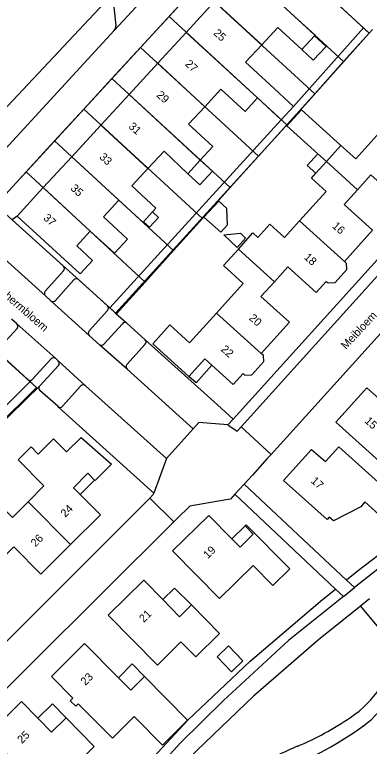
# Model space of a CAD drawing. Extents: x 194485 to 197793, y 468269 to 470822.
# Drawn here: x 195688.5 to 195741.8, y 470198.8 to 470308.5 of the extents above; entities that cross this region are included whole.
import ezdxf

# ---------------------------------------------------------------- set-up
doc = ezdxf.new("R2010")
doc.units = 0
for name, color, linetype in [('BGT grensvlak begroeid terreindeel', 7, 'Continuous'), ('BGT grensvlak gebouwinstallatie plus 1', 7, 'Continuous'), ('BGT grensvlak onbegroeid terreindeel', 7, 'Continuous'), ('BGT grensvlak overig bouwwerk uitbreiding populatie', 7, 'Continuous'), ('BGT grensvlak pand op maaiveld', 7, 'Continuous'), ('BGT grensvlak pand op maaiveld LR', 7, 'Continuous'), ('BGT grensvlak wegdeel', 7, 'Continuous'), ('BGT tekst huisnummerreeks', 7, 'Continuous'), ('BGT tekst openbare ruimte label weg', 7, 'Continuous'), ('GEM grensvlak WOZ_BRK percelen', 7, 'Continuous')]:
    doc.layers.add(name, color=color, linetype=linetype)

msp = doc.modelspace()

# ---------------------------------------------------------------- linework, layer by layer
at = {"layer": 'BGT grensvlak begroeid terreindeel'}
msp.add_line((195718.36, 470327.72), (195678.31, 470285.09), dxfattribs=at)
at = {"layer": 'BGT grensvlak gebouwinstallatie plus 1'}
for p, q in [((195735.31, 470286.49), (195734.03, 470287.64)), ((195719.91, 470275.48), (195722.4, 470275.73)), ((195722.4, 470275.73), (195723.19, 470275)), ((195721.92, 470273.62), (195719.91, 470275.48)), ((195723.19, 470275), (195721.92, 470273.62)), ((195718.1, 470255.94), (195715.75, 470253.32)), ((195715.75, 470253.32), (195714.67, 470254.26)), ((195700.52, 470238.73), (195698.35, 470236.58)), ((195723.11, 470231.87), (195721.11, 470229.91)), ((195712.54, 470222.52), (195710.78, 470220.8)), ((195715.06, 470220), (195712.54, 470222.52)), ((195704.1, 470209.08), (195706.16, 470211.16)), ((195706.16, 470211.16), (195708.02, 470209.26)), ((195694.21, 470205.18), (195692.01, 470203.04)), ((195696.25, 470203.09), (195694.21, 470205.18))]:
    msp.add_line(p, q, dxfattribs=at)
for points in [[(195734.03, 470287.64), (195729.39, 470291.84), (195731.55, 470294.23), (195737.47, 470288.89)], [(195716.38, 470286.71), (195718.2, 470285.04), (195716.32, 470282.99), (195714.5, 470284.67)], [(195733.71, 470284.73), (195732.44, 470285.88), (195734.03, 470287.64)]]:
    msp.add_lwpolyline(points, dxfattribs=at)
at = {"layer": 'BGT grensvlak onbegroeid terreindeel'}
msp.add_line((195698.1, 470268.79), (195695.86, 470270.81), dxfattribs=at)
for points in [[(195790.17, 470261.28), (195779.46, 470254.32), (195773.05, 470250), (195769.19, 470247.4), (195759.52, 470240), (195749.83, 470232.58), (195740.14, 470225.17), (195738.34, 470223.73)], [(195708.12, 470259.76), (195718.96, 470250), (195721.31, 470247.88)], [(195709.43, 470236.79), (195695.18, 470249.61), (195695.05, 470249.74)], [(195687.75, 470171), (195697.41, 470183.26), (195702.97, 470189.22), (195706.05, 470193.64), (195714.58, 470202.77), (195723.88, 470211.56), (195734.73, 470220.83), (195736.67, 470222.39)]]:
    msp.add_lwpolyline(points, dxfattribs=at)
at = {"layer": 'BGT grensvlak overig bouwwerk uitbreiding populatie'}
for p, q in [((195716.94, 470278.14), (195719.15, 470280.56)), ((195720.36, 470279.46), (195719.15, 470280.56)), ((195720.46, 470277.02), (195720.36, 470279.46)), ((195708.75, 470276.65), (195710.1, 470278.11)), ((195710.1, 470278.11), (195709.21, 470278.93)), ((195716.94, 470278.14), (195719.45, 470275.89)), ((195707.86, 470277.46), (195708.75, 470276.65)), ((195719.45, 470275.89), (195720.46, 470277.02)), ((195720.6, 470213.86), (195718.9, 470212.22)), ((195722.77, 470211.63), (195720.6, 470213.86)), ((195718.9, 470212.22), (195721.07, 470209.98)), ((195721.07, 470209.98), (195722.77, 470211.63))]:
    msp.add_line(p, q, dxfattribs=at)
msp.add_lwpolyline([(195733.53, 470305.34), (195735.25, 470303.76), (195733.34, 470301.68), (195731.62, 470303.27)], dxfattribs=at)
at = {"layer": 'BGT grensvlak pand op maaiveld'}
for p, q in [((195718.53, 470310.49), (195714.27, 470305.86)), ((195714.27, 470305.86), (195710, 470301.23)), ((195731.62, 470303.27), (195733.53, 470305.34)), ((195710, 470301.23), (195705.7, 470296.55)), ((195730.36, 470294.77), (195726.81, 470298.04)), ((195705.7, 470296.55), (195701.47, 470291.96)), ((195724.96, 470296.03), (195728.5, 470292.77)), ((195701.47, 470291.96), (195697.1, 470287.22)), ((195735.31, 470286.49), (195737.47, 470288.89)), ((195697.1, 470287.22), (195692.84, 470282.6)), ((195716.38, 470286.71), (195714.5, 470284.67)), ((195733.71, 470284.73), (195735.31, 470286.49)), ((195692.84, 470282.6), (195688.91, 470278.32)), ((195709.21, 470278.93), (195707.86, 470277.46)), ((195700.52, 470238.73), (195699.53, 470239.74))]:
    msp.add_line(p, q, dxfattribs=at)
for points in [[(195733.53, 470305.34), (195733.6, 470305.42), (195729.98, 470308.75)], [(195725.6, 470303.99), (195728, 470306.6), (195731.62, 470303.27)], [(195726.81, 470298.04), (195723.19, 470301.37), (195725.6, 470303.99)], [(195724.96, 470296.03), (195723.11, 470294.02), (195719.49, 470297.35), (195717.07, 470294.72)], [(195717.07, 470294.72), (195714.64, 470292.09), (195718.27, 470288.76), (195716.38, 470286.71)], [(195728.5, 470292.77), (195728.51, 470292.77), (195730.36, 470294.77)], [(195737.47, 470288.89), (195737.49, 470288.91), (195739.72, 470286.9), (195743.77, 470291.38)], [(195714.5, 470284.67), (195710.95, 470288.07), (195708.54, 470285.45)], [(195708.54, 470285.45), (195706.13, 470282.83), (195709.74, 470279.51), (195709.21, 470278.93)], [(195731.29, 470277.58), (195735.28, 470281.99), (195733.05, 470284), (195733.71, 470284.73)], [(195747.77, 470282.32), (195746.26, 470280.65), (195741.99, 470284.5), (195739.98, 470282.27)], [(195739.98, 470282.27), (195737.96, 470280.04), (195742.23, 470276.19), (195738, 470271.52)], [(195704.17, 470280.7), (195701.86, 470278.2), (195705.48, 470274.87), (195703.51, 470272.73), (195699.89, 470276.05)], [(195707.86, 470277.46), (195707.78, 470277.38), (195704.17, 470280.7)], [(195699.89, 470276.05), (195697.85, 470273.85), (195700.2, 470271.67), (195698.35, 470269.65), (195688.91, 470278.32)], [(195722.1, 470273.37), (195724.29, 470275.79), (195725.03, 470275.12), (195726.82, 470277.1), (195729.04, 470275.09), (195731.29, 470277.58)], [(195718.83, 470263.78), (195722.84, 470268.21), (195719.86, 470270.9), (195722.1, 470273.37)], [(195735.29, 470268.52), (195735.55, 470268.28), (195736.6, 470268.33), (195738.39, 470270.31), (195738.34, 470271.21), (195738, 470271.52)], [(195735.29, 470268.52), (195733.78, 470266.84), (195729.51, 470270.7), (195727.5, 470268.47)], [(195727.5, 470268.47), (195725.48, 470266.25), (195729.76, 470262.39), (195725.53, 470257.72)], [(195718.83, 470263.78), (195714.78, 470259.3), (195711.83, 470262.02), (195709.25, 470259.16), (195714.67, 470254.26)], [(195722.82, 470254.72), (195723.08, 470254.48), (195724.13, 470254.53), (195725.92, 470256.51), (195725.87, 470257.41), (195725.53, 470257.72)], [(195714.67, 470254.26), (195717.05, 470256.9), (195718.1, 470255.94)], [(195718.1, 470255.94), (195721.31, 470253.04), (195722.82, 470254.72)], [(195736.72, 470247.41), (195741.38, 470252.56), (195743.2, 470250.93)], [(195747.93, 470250.44), (195753.66, 470245.31), (195749.63, 470240.85), (195745.73, 470244.33), (195743.23, 470241.54), (195736.72, 470247.41)], [(195696.33, 470242.96), (195698.5, 470245.09), (195703.09, 470241.09), (195700.62, 470238.64), (195700.52, 470238.73)], [(195696.33, 470242.96), (195694.39, 470244.92), (195692.08, 470242.62), (195691.01, 470243.69), (195689.07, 470241.75), (195692.94, 470237.85), (195690.56, 470235.48)], [(195735.74, 470233.18), (195735.42, 470232.82), (195728.89, 470238.66), (195733.08, 470243.32), (195735.15, 470241.5), (195737.16, 470243.71), (195741.62, 470239.72)], [(195698.35, 470236.58), (195697.36, 470237.58), (195699.53, 470239.74)], [(195741.62, 470239.72), (195745.52, 470236.23), (195743.15, 470233.59), (195741.08, 470235.45), (195740.45, 470234.7), (195736.39, 470232.61), (195735.74, 470233.18)], [(195696.94, 470229.06), (195701.41, 470233.5), (195698.35, 470236.58)], [(195690.56, 470235.48), (195688.21, 470233.13), (195686.09, 470235.26), (195685.64, 470234.82)], [(195712.24, 470228.1), (195717.65, 470233.43), (195721.11, 470229.91)], [(195723.11, 470231.87), (195723.26, 470232.02), (195729.81, 470225.42), (195727.29, 470222.93), (195724.3, 470225.94), (195719.28, 470220.98), (195712.24, 470228.1)], [(195721.11, 470229.91), (195722.35, 470228.66), (195724.34, 470230.61), (195723.11, 470231.87)], [(195686.29, 470226.58), (195688.42, 470228.7), (195692.47, 470224.62), (195696.94, 470229.06)], [(195702.56, 470218.46), (195707.9, 470223.74), (195710.78, 470220.8)], [(195715.06, 470220), (195719.25, 470215.73), (195715.73, 470212.23), (195713.49, 470214.49), (195709.95, 470210.98), (195702.56, 470218.46)], [(195710.78, 470220.8), (195713.28, 470218.24), (195715.06, 470220)], [(195704.1, 470209.08), (195699.02, 470214.21), (195694.06, 470209.27)], [(195694.06, 470209.27), (195697.26, 470206.03), (195696.87, 470205.65), (195697.7, 470204.81), (195698.09, 470205.2), (195703.23, 470200.01), (195706.49, 470203.26), (195710.72, 470199), (195714.47, 470202.74), (195708.02, 470209.26)], [(195708.02, 470209.26), (195705.95, 470207.22), (195704.1, 470209.08)], [(195692.01, 470203.04), (195689.57, 470205.53), (195683.15, 470199.19)], [(195683.15, 470199.19), (195683.35, 470198.99), (195684.72, 470200.35), (195689.34, 470195.7), (195688.24, 470194.62), (195690.86, 470191.98), (195695.49, 470196.53), (195696.81, 470195.17), (195700.47, 470198.8), (195696.25, 470203.09)], [(195696.25, 470203.09), (195694.05, 470200.95), (195692.01, 470203.04)]]:
    msp.add_lwpolyline(points, dxfattribs=at)
at = {"layer": 'BGT grensvlak pand op maaiveld LR'}
for p, q in [((195718.53, 470310.49), (195725.6, 470303.99)), ((195714.27, 470305.86), (195724.96, 470296.03)), ((195710, 470301.23), (195717.07, 470294.72)), ((195705.7, 470296.55), (195716.38, 470286.71)), ((195701.47, 470291.96), (195708.54, 470285.45)), ((195697.1, 470287.22), (195704.17, 470280.7)), ((195735.31, 470286.49), (195739.98, 470282.27)), ((195692.84, 470282.6), (195699.89, 470276.05)), ((195731.29, 470277.58), (195738, 470271.52)), ((195722.1, 470273.37), (195727.5, 470268.47)), ((195718.83, 470263.78), (195725.53, 470257.72)), ((195690.56, 470235.48), (195696.94, 470229.06))]:
    msp.add_line(p, q, dxfattribs=at)
at = {"layer": 'BGT grensvlak wegdeel'}
for p, q in [((195719.58, 470323.63), (195703.48, 470306.13)), ((195723.75, 470321.34), (195685.68, 470279.97)), ((195736.25, 470310.81), (195740.85, 470306.55)), ((195740.85, 470306.55), (195730.36, 470294.77)), ((195740.85, 470306.55), (195741.73, 470305.74)), ((195703.48, 470306.13), (195682.53, 470283.37)), ((195741.73, 470305.74), (195742.23, 470306.29)), ((195728.5, 470292.77), (195702.8, 470264.56)), ((195759.84, 470290.51), (195721.31, 470247.88)), ((195722.5, 470246.72), (195757.9, 470285.89)), ((195727, 470242.58), (195762.47, 470281.84)), ((195688.91, 470278.32), (195688.17, 470277.73)), ((195688.17, 470277.73), (195695.86, 470270.81)), ((195693.15, 470266.35), (195684, 470274.59)), ((195695.89, 470270.11), (195693.13, 470267.04)), ((195697.42, 470268.73), (195694.66, 470265.66)), ((195702.47, 470264.85), (195698.1, 470268.79)), ((195693.15, 470266.35), (195693.95, 470265.62)), ((195699.74, 470260.4), (195693.95, 470265.62)), ((195702.47, 470264.85), (195702.8, 470264.56)), ((195699.71, 470261.09), (195702.48, 470264.17)), ((195702.8, 470264.56), (195703.69, 470263.76)), ((195703.69, 470263.76), (195705.25, 470262.35)), ((195688.87, 470262.16), (195688.08, 470262.88)), ((195688.87, 470262.16), (195694.71, 470256.95)), ((195704.7, 470262.18), (195701.93, 470259.1)), ((195705.25, 470262.35), (195705.4, 470262.21)), ((195708.12, 470259.76), (195705.4, 470262.21)), ((195688.91, 470261.45), (195686.12, 470258.46)), ((195699.74, 470260.4), (195701.33, 470258.97)), ((195705.4, 470255.35), (195701.33, 470258.97)), ((195705.38, 470256.04), (195708.12, 470259.09)), ((195686.15, 470257.74), (195690.52, 470253.81)), ((195691.22, 470253.85), (195694.01, 470256.9)), ((195694.71, 470256.95), (195695.08, 470256.61)), ((195695.08, 470256.61), (195699.19, 470252.88)), ((195692.31, 470252.88), (195695.1, 470255.91)), ((195715.34, 470246.42), (195705.4, 470255.35)), ((195691.22, 470253.85), (195691.19, 470253.81)), ((195692.23, 470252.77), (195692.31, 470252.88)), ((195698.48, 470252.84), (195695.74, 470249.79)), ((195711.34, 470241.95), (195699.19, 470252.88)), ((195695.05, 470249.74), (195692.34, 470252.17)), ((195721.31, 470247.88), (195720.52, 470247.01)), ((195711.34, 470241.95), (195715.34, 470246.42)), ((195720.52, 470247.01), (195721.92, 470246.08)), ((195721.92, 470246.08), (195722.5, 470246.72)), ((195722.5, 470246.72), (195727, 470242.58)), ((195711.34, 470241.95), (195709.43, 470236.79)), ((195722.97, 470238.12), (195721.59, 470236.6)), ((195738.34, 470223.73), (195722.97, 470238.12)), ((195721.59, 470236.6), (195736.67, 470222.39)), ((195708.81, 470236.02), (195679.59, 470206.83)), ((195708.81, 470236.02), (195712.44, 470232.47)), ((195739.54, 470222.61), (195738.34, 470223.73)), ((195736.67, 470222.39), (195737.87, 470221.26)), ((195737.87, 470221.26), (195739.54, 470222.61)), ((195741.77, 470220.92), (195740.43, 470219.84)), ((195740.43, 470219.84), (195745.68, 470213.42))]:
    msp.add_line(p, q, dxfattribs=at)
for points in [[(195716.29, 470323.54), (195703.44, 470309.65), (195703.73, 470306.91)], [(195703.69, 470263.76), (195732.14, 470294.98), (195741.73, 470305.74)], [(195691.19, 470253.81), (195661.85, 470224.67), (195645.74, 470240.86)], [(195692.31, 470252.88), (195672.01, 470233.05), (195662.65, 470223.87), (195668.61, 470217.88)], [(195776, 470250), (195773.74, 470248.47), (195761.36, 470239.52), (195743.01, 470225.39), (195739.54, 470222.61)], [(195720.52, 470247.01), (195716.15, 470247.34), (195715.34, 470246.42)], [(195727, 470242.58), (195726.42, 470241.94), (195724.2, 470239.48), (195722.97, 470238.12)], [(195708.81, 470236.02), (195709.29, 470236.5), (195709.34, 470236.55), (195709.43, 470236.79)], [(195721.59, 470236.6), (195720.94, 470235.87), (195719.95, 470235.7), (195714.82, 470234.84), (195712.92, 470232.95), (195712.44, 470232.47)], [(195712.44, 470232.47), (195680.25, 470200.52), (195679.55, 470201.24), (195668.58, 470190.32)], [(195737.87, 470221.26), (195729.62, 470214.65), (195719.88, 470205.68), (195713.41, 470199.33), (195706.76, 470192.04), (195700.85, 470185.01), (195692.57, 470174.79), (195690.5, 470172.15)], [(195740.43, 470219.84), (195734.14, 470214.78), (195724.37, 470206.31), (195715.87, 470198.19), (195708.04, 470189.95), (195701.87, 470182.76), (195699.05, 470179.45)]]:
    msp.add_lwpolyline(points, dxfattribs=at)
for centre, radius, start, end in [((195702.69, 470306.82), 1.04, 318.4955, 5.117), ((195695.52, 470270.44), 0.501, 318.188, 47.6584), ((195697.8, 470268.4), 0.499, 52.5128, 138.1516), ((195693.5, 470266.7), 0.5, 138.0429, 225.7588), ((195694.29, 470266.01), 0.509, 229.0406, 316.9594), ((195702.11, 470264.51), 0.5, 317.8742, 44.3034), ((195688.53, 470261.79), 0.509, 318.0286, 47.111), ((195705.1, 470261.88), 0.498, 71.6508, 143.163), ((195700.09, 470260.76), 0.503, 138.3102, 225.81), ((195707.75, 470259.43), 0.499, 317.8678, 42.4733), ((195701.5, 470259.63), 0.68, 255.247, 309.1244), ((195694.38, 470256.57), 0.501, 49.6815, 137.574), ((195694.73, 470256.25), 0.501, 317.414, 46.0228), ((195705.76, 470255.71), 0.503, 138.3102, 225.81), ((195690.85, 470254.18), 0.498, 227.8278, 312.0007), ((195692.67, 470252.54), 0.491, 151.6492, 228.8434), ((195698.86, 470252.49), 0.509, 49.0406, 136.9594), ((195695.36, 470250.13), 0.503, 230.9174, 317.7147), ((195730.35, 470216.12), 15.56, 303.5077, 349.9893), ((195730.21, 470215.85), 17.59, 307.006, 349.2981), ((195714.14, 470239.45), 43.97, 292.4123, 304.3413), ((195707.33, 470249.14), 57.97, 290.2154, 305.2612), ((195751.93, 470150.18), 52.98, 113.3885, 124.6587)]:
    msp.add_arc(centre, radius, start, end, dxfattribs=at)
at = {"layer": 'GEM grensvlak WOZ_BRK percelen'}
for p, q in [((195737.89, 470301.47), (195720.34, 470317.63)), ((195715.95, 470312.86), (195711.7, 470308.24)), ((195733.55, 470296.66), (195715.95, 470312.86)), ((195711.7, 470308.24), (195707.43, 470303.6)), ((195729.35, 470291.99), (195711.7, 470308.24)), ((195707.43, 470303.6), (195703.12, 470298.92)), ((195707.43, 470303.6), (195725.12, 470287.3)), ((195737.89, 470301.47), (195733.55, 470296.66)), ((195703.12, 470298.92), (195698.9, 470294.33)), ((195720.87, 470282.58), (195703.12, 470298.92)), ((195729.35, 470291.99), (195733.55, 470296.66)), ((195698.9, 470294.33), (195694.53, 470289.58)), ((195716.7, 470277.94), (195698.9, 470294.33)), ((195725.12, 470287.3), (195729.35, 470291.99)), ((195694.53, 470289.58), (195690.28, 470284.97)), ((195712.38, 470273.15), (195694.53, 470289.58)), ((195720.87, 470282.58), (195725.12, 470287.3)), ((195708.12, 470268.42), (195690.28, 470284.97)), ((195720.87, 470282.58), (195716.7, 470277.94)), ((195712.38, 470273.15), (195716.7, 470277.94)), ((195708.12, 470268.42), (195712.38, 470273.15))]:
    msp.add_line(p, q, dxfattribs=at)
for points in [[(195737.89, 470301.47), (195741.73, 470305.74), (195724.27, 470321.9), (195720.34, 470317.63)], [(195708.12, 470268.42), (195703.82, 470263.64), (195685.68, 470279.97), (195690.28, 470284.97)], [(195685.68, 470246.54), (195691.84, 470252.62), (195673.87, 470268.81), (195668.68, 470263.66)]]:
    msp.add_lwpolyline(points, dxfattribs=at)

# ---------------------------------------------------------------- texts
at = {"layer": 'BGT tekst huisnummerreeks'}
for s, rotation, p in [('25', 317.4, (195718.28, 470305.63)), ('27', 317.4, (195714.02, 470301)), ('29', 317.4, (195709.73, 470296.34)), ('31', 317.4, (195705.55, 470291.63)), ('33', 317.3, (195701.16, 470287.04)), ('35', 317.4, (195696.84, 470282.36)), ('37', 317.4, (195692.75, 470277.91)), ('16', 317.9, (195736.08, 470276.69)), ('18', 317.9, (195731.86, 470272.01)), ('20', 317.9, (195723.61, 470262.89)), ('22', 317.9, (195719.39, 470258.21)), ('15', 317.9, (195740.95, 470247.46)), ('17', 318, (195732.89, 470238.47)), ('24', 44.8, (195696.14, 470233.06)), ('26', 44.8, (195691.67, 470228.62)), ('19', 44.6, (195717.54, 470226.86)), ('21', 44.7, (195707.92, 470217.29)), ('23', 44.9, (195699.15, 470207.85)), ('25', 44.7, (195689.64, 470199.14))]:
    msp.add_text(s, height=1.2, rotation=rotation, dxfattribs=at).set_placement(p)
at = {"layer": 'BGT tekst openbare ruimte label weg'}
for s, rotation, p in [('Schermbloem', 319, (195685.49, 470267.39)), ('Meibloem', 47, (195738.24, 470258.25))]:
    msp.add_text(s, height=1.2, rotation=rotation, dxfattribs=at).set_placement(p)

doc.saveas('drawing.dxf')
